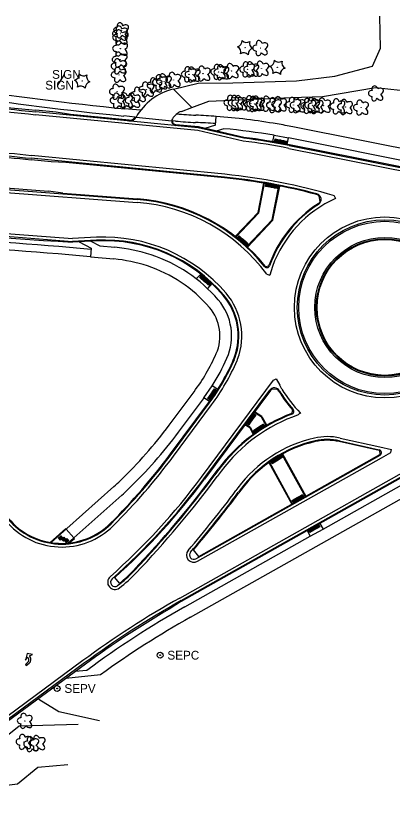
# Model space of a CAD drawing. Extents: x 588843 to 2552415, y 180129 to 269402.
# Drawn here: x 590383 to 590642, y 186401 to 186951 of the extents above; entities that cross this region are included whole.
import ezdxf

# ---------------------------------------------------------------- set-up
doc = ezdxf.new("R2010")
doc.units = 0
for name, color, linetype in [('E_FEN_ChainLink', 7, 'Continuous'), ('E_LAND_TreeLine', 7, 'Continuous'), ('E_LAND_Vegetation', 7, 'Continuous'), ('E_MISCPROP_Septic', 7, 'Continuous'), ('E_RDWY_Gravel', 7, 'Continuous'), ('E_SGN', 7, 'Continuous'), ('GHD_Mods', 7, 'Continuous'), ('P_DWY', 7, 'Continuous'), ('P_PATH_Sidewalk', 7, 'Continuous'), ('P_PM', 7, 'Continuous'), ('P_RDWY_C_and_G_30', 7, 'Continuous'), ('P_RDWY_C_and_G_36', 7, 'Continuous'), ('P_RDWY_C_and_GBack', 7, 'Continuous'), ('P_RDWY_C_and_GFace', 7, 'Continuous'), ('P_RDWY_Joint', 7, 'Continuous'), ('P_RDWY_LaneEdge', 7, 'Continuous')]:
    doc.layers.add(name, color=color, linetype=linetype)

# ---------------------------------------------------------------- blocks, each defined once
blk = doc.blocks.new('MAT2L')
at = {"layer": 'P_PM'}
for points in [[(-0.28, 5.79), (-0.19, 5.79), (-0.86, 5.79), (-0.2, 8), (-3, 5.5), (-3, 5.5), (-0.21, 1.94), (-0.87, 4.2), (-0.25, 4.2), (-0.3, 4.2)], [(2, 0), (3, 0), (3, 2.59), (3, 2.51)], [(2, 1.9), (2, 1.93), (2, 0), (2, 0)]]:
    blk.add_lwpolyline(points, dxfattribs=at)
for centre, radius, start, end in [((-0.28, 2.51), 3.28, 359.9998, 89.9997), ((-0.3, 1.9), 2.3, 0.001, 90.0015)]:
    blk.add_arc(centre, radius, start, end, dxfattribs=at)
blk = doc.blocks.new('BSGN')
at = {"layer": 'E_SGN'}
blk.add_text('SIGN', height=12, dxfattribs=at).set_placement((-17.1, -6))
blk = doc.blocks.new('CTRE_2')
at = {"layer": 'E_LAND_Vegetation'}
blk.add_circle((0, 0), 0.223, dxfattribs=at)
for centre, start, end in [((-12, 9), 280.2067, 5.9716), ((-13.8, -5.9), 340.2113, 65.9762), ((1.8, 14.9), 220.2113, 305.9762), ((13.8, 5.9), 160.2113, 245.9762), ((-1.8, -14.9), 40.2113, 125.9762), ((12, -9), 100.2511, 185.9272)]:
    blk.add_arc(centre, 7.87, start, end, dxfattribs=at)
blk = doc.blocks.new('DTRE_2')
at = {"layer": 'E_LAND_Vegetation'}
blk.add_circle((-0.2, 0), 0.183, dxfattribs=at)
for centre, major_axis, ratio in [((-5.9, 0.2), (4.93, -0.12), 0.832022), ((-1.9, 5.3), (1.36, -4.98), 0.782863), ((4.1, 2.7), (-5.27, -2.93), 0.691916), ((-2.5, -5.2), (1.8, 4.86), 0.716896), ((3.5, -3.7), (-5.01, 4.58), 0.560249)]:
    blk.add_ellipse(centre, major_axis=major_axis, ratio=ratio, start_param=1.570796, end_param=4.712389, dxfattribs=at)
blk = doc.blocks.new('SEPC')
at = {"layer": 'E_MISCPROP_Septic'}
for radius in [4, 0.5]:
    blk.add_circle((0, 0), radius, dxfattribs=at)
blk.add_text('SEPC', height=12, dxfattribs=at).set_placement((10, -6))
blk = doc.blocks.new('SEPV')
at = {"layer": 'E_MISCPROP_Septic'}
for radius in [4, 0.5]:
    blk.add_circle((0, 0), radius, dxfattribs=at)
blk.add_text('SEPV', height=12, dxfattribs=at).set_placement((10, -6))
blk = doc.blocks.new('RAMPD_1')
at = {"layer": 'P_PATH_Sidewalk'}
for p, q in [((-0.01, 0), (-0.01, 0.02)), ((-0.01, 0.02), (0.01, 0.02)), ((0.01, 0), (-0.01, 0)), ((0.01, 0.02), (0.01, 0))]:
    blk.add_line(p, q, dxfattribs=at)
for centre in [(-0.0075, 0.0175), (-0.0075, 0.0137), (-0.0075, 0.01), (-0.0075, 0.0062), (-0.0075, 0.0025), (-0.0037, 0.0175), (-0.0037, 0.0137), (-0.0037, 0.01), (-0.0037, 0.0062), (-0.0037, 0.0025), (0, 0.0175), (0, 0.0137), (0, 0.01), (0, 0.0062), (0, 0.0025), (0.0038, 0.0175), (0.0038, 0.0137), (0.0038, 0.01), (0.0038, 0.0062), (0.0038, 0.0025), (0.0075, 0.0175), (0.0075, 0.0137), (0.0075, 0.01), (0.0075, 0.0062), (0.0075, 0.0025)]:
    blk.add_circle(centre, 0.00125, dxfattribs=at)

msp = doc.modelspace()

# ---------------------------------------------------------------- linework, layer by layer
at = {"layer": 'E_FEN_ChainLink'}
msp.add_lwpolyline([(590426, 186465.4), (590385.5, 186464.29), (590370.05, 186451.96), (590197.13, 186302.03)], dxfattribs=at)
at = {"layer": 'E_LAND_TreeLine'}
for points in [[(590440.58, 186468.04), (590412.7, 186474.1), (590399.04, 186482.52)], [(590371.19, 186459.99), (590358.95, 186439.39), (590362.44, 186422.21), (590384.44, 186424.88), (590398.24, 186436.31), (590418.8, 186438.08)]]:
    msp.add_lwpolyline(points, dxfattribs=at)
at = {"layer": 'E_RDWY_Gravel'}
for points in [[(590491.1, 186900.62), (590508, 186904.63), (590531.93, 186904.94), (590575.37, 186906.42), (590601.68, 186909.62), (590627.54, 186916.44), (590632.98, 186928.65), (590632.47, 186950.71)], [(590503.84, 186888.11), (590515.32, 186892.37), (590571.93, 186894.96), (590593.36, 186895.68), (590629.65, 186901.83), (590663.34, 186898.08), (590677.82, 186895.83), (590683.07, 186936.89)]]:
    msp.add_lwpolyline(points, dxfattribs=at)
at = {"layer": 'E_SGN'}
msp.add_lwpolyline([(590411.88, 186903.35), (590416.59, 186910.73)], dxfattribs=at)
at = {"layer": 'P_DWY'}
for points in [[(590491.1, 186900.62), (590503.84, 186888.11)], [(590496.59, 186885.43), (590503.84, 186888.11)], [(590465.54, 186881.43), (590490.02, 186879.04)]]:
    msp.add_lwpolyline(points, dxfattribs=at)
for centre, radius, start, end in [((590500.33, 186861.7), 40, 103.3357, 150.4419), ((590500.76, 186874.18), 12, 110.3299, 149.4663), ((590461.17, 186883.87), 5, 264.4133, 330.4857), ((590500.33, 186861.7), 40, 150.4419, 150.4857), ((590493, 186878.75), 3, 174.4133, 264.4133), ((590493, 186878.75), 3, 149.4663, 174.4133)]:
    msp.add_arc(centre, radius, start, end, dxfattribs=at)
at = {"layer": 'P_PATH_Sidewalk'}
for p, q in [((590520.03, 186876), (590520.48, 186881.98)), ((590520.03, 186876), (590512.62, 186873.73)), ((590525.64, 186873.53), (590520.42, 186871.93)), ((590559.33, 186864.77), (590560.18, 186869.04)), ((590569.13, 186862.81), (590570.02, 186867.24)), ((590549.61, 186815.95), (590553.64, 186836.17)), ((590558.86, 186811.18), (590563.48, 186834.38)), ((590549.61, 186815.95), (590533.9, 186799.32)), ((590558.86, 186811.18), (590541.52, 186792.82)), ((590434.49, 186796.47), (590440.73, 186793.25)), ((590426.5, 186796.08), (590434.81, 186791.8)), ((590434.81, 186791.8), (590434.26, 186785.83)), ((590473.34, 186779.54), (590473.33, 186779.54)), ((590509.93, 186773.95), (590506.83, 186770.67)), ((590517.52, 186767.42), (590514.43, 186764.15)), ((590521.55, 186695), (590517.75, 186697.4)), ((590488.25, 186670.47), (590505.27, 186693.35)), ((590494.67, 186665.69), (590511.69, 186688.58)), ((590515.91, 186686.73), (590512.1, 186689.14)), ((590551.31, 186676.15), (590546.47, 186679.22)), ((590551.31, 186676.15), (590554.67, 186670.05)), ((590543.79, 186669.08), (590540.49, 186671.17)), ((590543.79, 186669.08), (590546.29, 186664.54)), ((590565.42, 186650.52), (590581.34, 186621.61)), ((590556.94, 186645.2), (590572.62, 186616.7)), ((590591.47, 186603.21), (590593.64, 186599.27)), ((590582.75, 186598.31), (590584.92, 186594.36)), ((590441.31, 186499.58), (590417.43, 186496.94)), ((590431.83, 186502.56), (590423.87, 186501.67))]:
    msp.add_line(p, q, dxfattribs=at)
for points in [[(590468.67, 186886.15), (590457.72, 186887.22)], [(590464.99, 186881.49), (590457.24, 186882.25)], [(590492.62, 186878.79), (590490.52, 186878.99)], [(590666.03, 186856.29), (590573.06, 186874.79)], [(590560.18, 186869.04), (590570.02, 186867.24)], [(590664.47, 186848.45), (590664.47, 186848.45), (590570.02, 186867.24)], [(590440.71, 186793.26), (590451.02, 186792.3)], [(590434.26, 186785.83), (590450.28, 186784.34)], [(590512.1, 186689.14), (590517.75, 186697.4)], [(590593.64, 186599.27), (590652.85, 186632.57)], [(590407.35, 186590.09), (590450.43, 186628.47)], [(590418.93, 186589.72), (590455.75, 186622.49)], [(590502.84, 186539.02), (590656.77, 186625.6)], [(590417.74, 186599.34), (590423, 186593.34)], [(590584.92, 186594.36), (590593.64, 186599.27)], [(590498.92, 186545.99), (590584.92, 186594.36)]]:
    msp.add_lwpolyline(points, dxfattribs=at)
for centre, radius, start, end in [((590648.53, 188837.91), 1960, 261.01551, 264.41332), ((590648.53, 188837.91), 1965, 261.00945, 264.41332), ((590517.44, 187132.57), 255, 264.4133, 267.5006), ((590517.44, 187132.57), 250, 264.5018, 267.5006), ((590487.4, 186444.23), 439, 85.6778, 87.5006), ((590487.4, 186444.23), 439, 80.1924, 85.6778), ((590487.4, 186444.23), 434, 85.6778, 87.5006), ((590487.4, 186444.23), 431, 80.278, 84.9097), ((590487.4, 186444.23), 439, 78.747, 80.1924), ((590202.77, 184296.57), 2505, 84.68703, 87.38941), ((590202.77, 184296.57), 2500, 84.68703, 87.40174), ((590440.56, 186679.79), 113, 71.8135, 84.687), ((590443.69, 186689.28), 103, 40.6205, 71.8135), ((590440.56, 186679.79), 105, 71.8135, 84.687), ((590443.69, 186689.28), 95, 40.6205, 71.8135), ((590493.03, 186731.6), 38, 336.2427, 40.6206), ((590493.03, 186731.6), 30, 336.2427, 40.6206), ((590396.93, 186773.9), 135, 323.3698, 336.2427), ((590396.93, 186773.9), 143, 327.6597, 336.2427), ((590396.93, 186773.9), 143, 323.3698, 323.6498), ((590247.5, 186849.46), 300, 313.7157, 323.3698), ((590247.5, 186849.46), 308, 313.7351, 323.3698), ((590385.25, 186701.64), 98, 311.695, 315.2308), ((590385.25, 186701.64), 106, 311.695, 315.1729), ((590814.14, 185985.56), 643, 119.35632, 126.48221), ((590814.14, 185985.56), 635, 119.35632, 125.95412)]:
    msp.add_arc(centre, radius, start, end, dxfattribs=at)
at = {"layer": 'P_RDWY_C_and_G_30'}
for p, q in [((590332.25, 186802.22), (590402.19, 186796.88)), ((590412.22, 186796.61), (590422.02, 186795.86)), ((590438.52, 186796.66), (590422.02, 186795.86)), ((590489.2, 186650.8), (590515.3, 186685.9)), ((590536.94, 186626.3), (590535.63, 186624.53))]:
    msp.add_line(p, q, dxfattribs=at)
msp.add_lwpolyline([(590402.19, 186796.88), (590412.22, 186796.61)], dxfattribs=at)
for centre, radius, start, end in [((590443.69, 186689.28), 107.5, 40.6205, 92.7558), ((590493.03, 186731.6), 42.5, 339.4217, 40.6206), ((590396.93, 186773.9), 147.5, 323.3698, 336.7295), ((590198.13, 186842.32), 357.5, 339.241, 339.4217), ((590149.34, 186903.48), 423.5, 314.8741, 323.3698), ((590414.63, 186637.03), 47.5, 219.5714, 314.8741)]:
    msp.add_arc(centre, radius, start, end, dxfattribs=at)
at = {"layer": 'P_RDWY_C_and_G_36'}
for radius in [59, 48, 46.5]:
    msp.add_circle((590636.05, 186751.12), radius, dxfattribs=at)
at = {"layer": 'P_RDWY_C_and_GBack'}
for p, q in [((590410.81, 186884.78), (590396.99, 186886.13)), ((590420.7, 186883.31), (590410.81, 186884.78)), ((590460.73, 186879.39), (590420.7, 186883.31)), ((590508.25, 186874.74), (590492.76, 186876.26)), ((590539.46, 186867.54), (590508.25, 186874.74)), ((590407.5, 186850.94), (590393.68, 186852.29)), ((590417.49, 186850.47), (590407.5, 186850.94)), ((590320.12, 186837.25), (590405.51, 186830.72)), ((590549.15, 186816.19), (590553.15, 186836.25)), ((590415.43, 186829.46), (590405.51, 186830.72)), ((590559.32, 186810.94), (590563.97, 186834.28)), ((590549.15, 186816.19), (590533.51, 186799.63)), ((590559.32, 186810.94), (590541.89, 186792.48)), ((590551.69, 186676.51), (590546.77, 186679.62)), ((590551.69, 186676.51), (590555.1, 186670.3)), ((590543.42, 186668.72), (590540.19, 186670.77)), ((590543.42, 186668.72), (590545.89, 186664.24)), ((590565.86, 186650.76), (590581.78, 186621.85)), ((590556.53, 186644.91), (590572.19, 186616.46)), ((590537.34, 186626), (590536.03, 186624.23)), ((590508.51, 186580.64), (590504.85, 186585.12)), ((590454.28, 186562.26), (590451.01, 186566.21)), ((590496.71, 186549.91), (590488.29, 186544.51))]:
    msp.add_line(p, q, dxfattribs=at)
for points in [[(590464.99, 186881.49), (590465.54, 186881.43)], [(590490.52, 186878.99), (590490.02, 186879.04)], [(590664.03, 186843.95), (590570.62, 186862.53)], [(590526.09, 186839.84), (590417.49, 186850.47)], [(590415.43, 186829.46), (590466.47, 186825.56)], [(590591.6, 186823.76), (590591.04, 186827.32)], [(590554.24, 186779.21), (590556.45, 186779.57)], [(590557.57, 186694.14), (590512.48, 186633.5)], [(590562.32, 186694.96), (590558.72, 186695.14)], [(590572.35, 186678.6), (590572.9, 186680.77)], [(590632.05, 186653.13), (590604.77, 186659.23)], [(590508.51, 186580.64), (590632.46, 186650.36)], [(590632.88, 186650.71), (590632.55, 186652.92)], [(590519.16, 186636.74), (590521.89, 186640.42)], [(590496.71, 186549.91), (590650.65, 186636.49)], [(590537.34, 186626), (590536.03, 186624.23)], [(590406.71, 186590.19), (590417.41, 186599.72)], [(590417.41, 186599.72), (590417.74, 186599.34)], [(590419.78, 186589.81), (590423.33, 186592.97)], [(590423, 186593.34), (590423.33, 186592.96)], [(590430.9, 186506.84), (590330.77, 186433.23)]]:
    msp.add_lwpolyline(points, dxfattribs=at)
for centre, radius, start, end in [((590588.67, 188845.78), 1969, 259.84977, 264.41332), ((590461.17, 186883.87), 4.5, 264.4133, 328.0255), ((590493, 186878.75), 2.5, 174.4133, 264.4133), ((590487.4, 186444.23), 426.5, 78.747, 82.9885), ((590588.67, 188845.78), 2003, 262.63415, 264.41332), ((590487.4, 186444.23), 397.5, 75.1523, 84.4133), ((590456.98, 186701.43), 124.5, 38.7974, 85.6307), ((590588.36, 186825.07), 3.5, 39.9884, 75.1523), ((590588.36, 186825.07), 3.5, 302.8192, 337.983), ((590636.05, 186751.12), 84.5, 122.8192, 160.0863), ((590555.18, 186780.37), 1.5, 327.5864, 341.608), ((590555.18, 186780.37), 1.5, 218.8089, 231.2238), ((590560.37, 186692.06), 3.5, 118.2102, 143.3698), ((590560.37, 186692.06), 3.5, 31.0463, 56.2048), ((590642.62, 186741.57), 92.5, 211.0463, 220.9769), ((590571.65, 186679.92), 1.5, 34.1087, 40.977), ((590612.25, 186573.4), 112.5, 110.8592, 143.4355), ((590571.65, 186679.92), 1.5, 290.8601, 297.7291), ((590607.62, 186573.87), 87.5, 102.7537, 143.4355), ((590596.58, 186622.64), 37.5, 77.3942, 102.7537), ((590631.73, 186651.67), 1.5, 56.5649, 77.3942), ((590631.73, 186651.67), 1.5, 299.3563, 320.1856), ((590149.34, 186903.48), 452.5, 311.8108, 323.3698), ((589958.94, 187052.26), 697.5, 316.37868, 323.43549), ((589958.94, 187052.26), 718.5, 319.446, 323.43549), ((590393.29, 186638.33), 97.5, 308.7203, 316.3787), ((590814.14, 185985.56), 647, 120.24044, 126.32317)]:
    msp.add_arc(centre, radius, start, end, dxfattribs=at)
at = {"layer": 'P_RDWY_C_and_GFace'}
for p, q in [((590508.17, 186874.25), (590396.89, 186885.13)), ((590539.37, 186867.05), (590508.17, 186874.25)), ((590570.53, 186862.04), (590663.49, 186843.54)), ((590526.14, 186840.34), (590393.78, 186853.29)), ((590320.05, 186836.25), (590466.43, 186825.07)), ((590332.31, 186803.22), (590422.03, 186796.37)), ((590438.5, 186797.16), (590422.03, 186796.37)), ((590512.08, 186633.8), (590557.16, 186694.44)), ((590489.61, 186650.5), (590515.7, 186685.6)), ((590604.87, 186659.72), (590632.16, 186653.62)), ((590506.61, 186579), (590632.71, 186649.92)), ((590496.47, 186550.35), (590650.4, 186636.93)), ((590522.29, 186640.12), (590519.56, 186636.44)), ((590536.94, 186626.3), (590535.63, 186624.53))]:
    msp.add_line(p, q, dxfattribs=at)
msp.add_lwpolyline([(590430.31, 186507.64), (590330.18, 186434.03)], dxfattribs=at)
for radius in [60, 47]:
    msp.add_circle((590636.05, 186751.12), radius, dxfattribs=at)
for centre, radius, start, end in [((590588.67, 188845.78), 1970, 259.84853, 264.41332), ((590487.4, 186444.23), 426, 78.747, 82.992), ((590588.67, 188845.78), 2002, 262.63275, 264.41332), ((590487.4, 186444.23), 398, 75.1523, 84.4133), ((590456.98, 186701.43), 124, 38.7974, 85.6307), ((590588.36, 186825.07), 4, 302.8192, 75.1523), ((590636.05, 186751.12), 84, 122.8192, 160.0821), ((590443.69, 186689.28), 108, 40.6205, 92.7558), ((590555.18, 186780.37), 2, 218.7974, 340.0327), ((590493.03, 186731.6), 43, 339.4217, 40.6206), ((590396.93, 186773.9), 148, 323.3698, 336.7295), ((590198.13, 186842.32), 358, 339.241, 339.4217), ((590560.37, 186692.06), 4, 31.0452, 143.3698), ((590642.62, 186741.57), 92, 211.0463, 220.9769), ((590571.65, 186679.92), 2, 290.8592, 40.9785), ((590612.25, 186573.4), 112, 110.8592, 143.4355), ((590607.62, 186573.87), 88, 102.7537, 143.4355), ((590596.58, 186622.64), 38, 77.3942, 102.7537), ((590631.73, 186651.67), 2, 299.3563, 77.3942), ((590149.34, 186903.48), 424, 314.8741, 323.3698), ((590149.34, 186903.48), 452, 311.5462, 323.3698), ((589958.94, 187052.26), 698, 316.37868, 323.43549), ((589958.94, 187052.26), 718, 319.24906, 323.43549), ((590414.63, 186637.03), 48, 219.5714, 314.8741), ((590505.14, 186581.61), 3, 139.2491, 299.3563), ((590393.29, 186638.33), 98, 307.4926, 316.3787), ((590451.11, 186562.95), 3, 131.5462, 307.4926), ((590814.14, 185985.56), 648, 119.35632, 126.32317)]:
    msp.add_arc(centre, radius, start, end, dxfattribs=at)
at = {"layer": 'P_RDWY_Joint'}
msp.add_arc((590642.62, 186741.57), 90, 224.1631, 224.4549, dxfattribs=at)
at = {"layer": 'P_RDWY_LaneEdge'}
for p, q in [((590507.84, 186872.27), (590396.7, 186883.14)), ((590539.02, 186865.07), (590507.84, 186872.27)), ((590570.14, 186860.08), (590663.1, 186841.58)), ((590526.34, 186842.33), (590393.97, 186855.28)), ((590319.89, 186834.26), (590466.28, 186823.07)), ((590332.41, 186805.22), (590422.05, 186798.37)), ((590438.4, 186799.16), (590422.05, 186798.37)), ((590558.98, 186779.12), (590557.11, 186773.28)), ((590555.18, 186773.82), (590557.11, 186773.28)), ((590510.47, 186634.99), (590559.8, 186701.34)), ((590559.8, 186701.34), (590561.56, 186702.28)), ((590561.56, 186702.28), (590563.95, 186697.83)), ((590491.21, 186649.31), (590517.3, 186684.4)), ((590576.63, 186677.47), (590578.06, 186678.86)), ((590605.31, 186661.67), (590632.6, 186655.57)), ((590632.6, 186655.57), (590640.61, 186653.78)), ((590507.59, 186577.25), (590633.69, 186648.18)), ((590633.69, 186648.18), (590640.17, 186651.83)), ((590495.49, 186552.09), (590649.42, 186638.67)), ((590523.9, 186638.93), (590521.17, 186635.25)), ((590535.33, 186627.49), (590534.02, 186625.72)), ((590535.33, 186627.49), (590534.02, 186625.72)), ((590429.12, 186509.26), (590284.71, 186403.08))]:
    msp.add_line(p, q, dxfattribs=at)
for points in [[(590601.4, 186827.64), (590602.23, 186825.82)], [(590565.51, 186695.15), (590563.95, 186697.83)], [(590640.17, 186651.83), (590640.61, 186653.78)]]:
    msp.add_lwpolyline(points, dxfattribs=at)
msp.add_circle((590636.05, 186751.12), 62, dxfattribs=at)
for centre, radius, start, end in [((590588.67, 188845.78), 1972, 259.84604, 264.41332), ((590588.67, 188845.78), 2000, 262.62993, 264.41332), ((590487.4, 186444.23), 424, 78.747, 83.0061), ((590487.4, 186444.23), 400, 73.4404, 84.4133), ((590636.05, 186751.12), 82, 114.3643, 160.0327), ((590456.98, 186701.43), 122, 36.3993, 85.6307), ((590443.69, 186689.28), 110, 40.6205, 92.7558), ((590493.03, 186731.6), 45, 339.4217, 40.6206), ((590396.93, 186773.9), 150, 323.3698, 336.7462), ((590198.13, 186842.32), 360, 339.2341, 339.4217), ((590642.62, 186741.57), 90, 211.0463, 224.1631), ((590612.25, 186573.4), 110, 108.8722, 143.4355), ((590607.62, 186573.87), 90, 102.7537, 143.4355), ((590596.58, 186622.64), 40, 77.3942, 102.7537), ((590149.34, 186903.48), 426, 314.8741, 323.3698), ((590149.34, 186903.48), 450, 311.5462, 323.3698), ((589958.94, 187052.26), 700, 316.37868, 323.43549), ((589958.94, 187052.26), 716, 319.23347, 323.43549), ((590414.63, 186637.03), 50, 219.6155, 314.8741), ((590505.14, 186581.61), 5, 141.478, 299.3563), ((590451.11, 186562.95), 5, 131.5462, 307.4926), ((590393.29, 186638.33), 100, 307.4926, 316.3787), ((590814.14, 185985.56), 650, 119.35632, 126.32317)]:
    msp.add_arc(centre, radius, start, end, dxfattribs=at)

# ---------------------------------------------------------------- block references
at = {"layer": 'E_LAND_Vegetation', "xscale": 0.5, "yscale": 0.5}
for name, p in [('DTRE_2', (590455.63, 186940.92)), ('DTRE_2', (590454.86, 186938.73)), ('DTRE_2', (590454.9, 186936.01)), ('DTRE_2', (590454.9, 186928.41)), ('CTRE_2', (590540.3, 186929.07)), ('DTRE_2', (590550.94, 186928.71)), ('DTRE_2', (590454.6, 186920.79)), ('DTRE_2', (590453.87, 186916.26)), ('DTRE_2', (590522.1, 186912.39)), ('DTRE_2', (590524.37, 186912.15)), ('DTRE_2', (590531.02, 186913.01)), ('DTRE_2', (590541.91, 186914.13)), ('DTRE_2', (590544.76, 186914.1)), ('DTRE_2', (590551.59, 186914.58)), ('CTRE_2', (590562.39, 186915.6)), ('DTRE_2', (590453.95, 186910.42)), ('DTRE_2', (590491.31, 186906.97)), ('DTRE_2', (590501.99, 186910.74)), ('DTRE_2', (590504.6, 186910.6)), ('DTRE_2', (590511.54, 186911.25)), ('CTRE_2', (590428.67, 186906.2)), ('DTRE_2', (590478.48, 186903.18)), ('DTRE_2', (590482.25, 186905.28)), ('DTRE_2', (590484.9, 186905.9)), ('DTRE_2', (590452.71, 186898.85)), ('DTRE_2', (590467.42, 186896.74)), ('DTRE_2', (590472.91, 186900.35)), ('DTRE_2', (590630.16, 186897.64)), ('DTRE_2', (590453.22, 186892.74)), ('DTRE_2', (590458.51, 186892.88)), ('DTRE_2', (590463.54, 186892.8)), ('DTRE_2', (590531.2, 186891.22)), ('DTRE_2', (590534.03, 186891.15)), ('DTRE_2', (590536.52, 186890.99)), ('DTRE_2', (590544.28, 186890.91)), ('DTRE_2', (590546.77, 186890.45)), ('DTRE_2', (590548.69, 186890.71)), ('DTRE_2', (590555.94, 186890.62)), ('DTRE_2', (590560.28, 186889.65)), ('DTRE_2', (590563.82, 186890.31)), ('DTRE_2', (590573.53, 186889.83)), ('DTRE_2', (590586.5, 186889.57)), ('DTRE_2', (590576.56, 186889.56)), ('DTRE_2', (590583.88, 186889.13)), ('DTRE_2', (590588.87, 186889)), ('DTRE_2', (590594, 186889.38)), ('DTRE_2', (590603.8, 186888.84)), ('DTRE_2', (590609, 186888.39)), ('DTRE_2', (590619.89, 186887.97)), ('DTRE_2', (590389.57, 186467.95)), ('DTRE_2', (590388.78, 186453.51)), ('DTRE_2', (590394.04, 186451.99)), ('DTRE_2', (590398.39, 186452.75))]:
    msp.add_blockref(name, p, dxfattribs=at)
at = {"layer": 'E_MISCPROP_Septic', "xscale": 0.5, "yscale": 0.5}
for name, p in [('SEPC', (590482.02, 186512.94)), ('SEPV', (590411.47, 186490.14))]:
    msp.add_blockref(name, p, dxfattribs=at)
at = {"layer": 'E_SGN', "xscale": 0.5, "yscale": 0.5}
for p in [(590416.59, 186910.73), (590411.88, 186903.35)]:
    msp.add_blockref('BSGN', p, dxfattribs=at)
at = {"layer": 'GHD_Mods', "rotation": -51.492267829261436}
msp.add_blockref('MAT2L', (590388.51, 186508.25), dxfattribs=at)
at = {"layer": 'P_PATH_Sidewalk'}
for p, xscale, yscale, rotation in [((590561.78, 186866.37), 100.00000000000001, 99.99999999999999, 169.1483895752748), ((590563.74, 186866), 100.00000000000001, 99.99999999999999, 169.1483895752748), ((590565.71, 186865.62), 100.00000000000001, 99.99999999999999, 169.1483895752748), ((590567.67, 186865.25), 100.00000000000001, 99.99999999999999, 169.1483895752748), ((590555.61, 186835.79), 100.00000000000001, 99.99999999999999, 169.69314366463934), ((590557.57, 186835.44), 100.00000000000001, 99.99999999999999, 169.69314366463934), ((590559.54, 186835.08), 100.00000000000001, 99.99999999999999, 169.69314366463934), ((590561.51, 186834.72), 100.00000000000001, 99.99999999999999, 169.69314366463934), ((590536.87, 186799.56), 100.00000000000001, 99.99999999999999, 139.41887486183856), ((590538.39, 186798.26), 100.00000000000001, 99.99999999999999, 139.41887486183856), ((590539.91, 186796.96), 100.00000000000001, 99.99999999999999, 139.41887486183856), ((590541.43, 186795.65), 100.00000000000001, 99.99999999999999, 139.41887486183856), ((590511.28, 186772.47), 100.00000000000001, 100.00000000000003, 139.2934179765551), ((590512.8, 186771.17), 100.00000000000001, 100.00000000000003, 139.2934179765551), ((590514.32, 186769.86), 100.00000000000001, 100.00000000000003, 139.2934179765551), ((590515.83, 186768.56), 100.00000000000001, 100.00000000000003, 139.2934179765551), ((590518.05, 186690.1), 100.00000000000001, 100, 55.533018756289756), ((590519.18, 186691.74), 100.00000000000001, 100, 55.533018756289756), ((590520.31, 186693.39), 100.00000000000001, 100, 55.533018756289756), ((590516.92, 186688.45), 100.00000000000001, 100, 55.533018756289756), ((590545.74, 186674.85), 100.00000000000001, 100.00000000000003, 53.288194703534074), ((590546.94, 186676.45), 100.00000000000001, 100.00000000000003, 53.288194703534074), ((590543.35, 186671.64), 100.00000000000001, 100.00000000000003, 53.288194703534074), ((590544.55, 186673.24), 100.00000000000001, 100.00000000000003, 53.288194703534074), ((590549.93, 186668.26), 100.00000000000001, 100.00000000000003, -56.734942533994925), ((590551.6, 186669.36), 100.00000000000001, 100.00000000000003, -56.734942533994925), ((590546.59, 186666.07), 100.00000000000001, 100.00000000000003, -56.734942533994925), ((590548.26, 186667.17), 100.00000000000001, 100.00000000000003, -56.734942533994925), ((590561.72, 186646.99), 99.99999999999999, 100.00000000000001, -58.25402685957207), ((590563.42, 186648.04), 99.99999999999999, 100.00000000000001, -58.25402685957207), ((590558.32, 186644.89), 99.99999999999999, 100.00000000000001, -58.25402685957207), ((590560.02, 186645.94), 99.99999999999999, 100.00000000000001, -58.25402685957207), ((590576.12, 186618.74), 100.00000000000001, 99.99999999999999, 29.356324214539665), ((590577.86, 186619.73), 100.00000000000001, 99.99999999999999, 29.356324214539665), ((590579.6, 186620.71), 100.00000000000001, 99.99999999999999, 29.356324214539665), ((590574.37, 186617.76), 100.00000000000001, 99.99999999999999, 29.356324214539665), ((590585.41, 186597.49), 100.00000000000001, 99.99999999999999, 29.356324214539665), ((590587.15, 186598.47), 100.00000000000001, 99.99999999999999, 29.356324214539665), ((590588.9, 186599.45), 100.00000000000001, 99.99999999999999, 29.356324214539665), ((590590.64, 186600.43), 100.00000000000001, 99.99999999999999, 29.356324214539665), ((590414.5, 186592.47), 100.00000000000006, 100.00000000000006, 41.49180370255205), ((590416.57, 186591.64), 100.00000000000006, 100.00000000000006, 41.49180370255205), ((590418.65, 186590.8), 100.00000000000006, 100.00000000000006, 41.49180370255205)]:
    msp.add_blockref('RAMPD_1', p, dxfattribs=dict(at, xscale=xscale, yscale=yscale, rotation=rotation))

doc.saveas('drawing.dxf')
